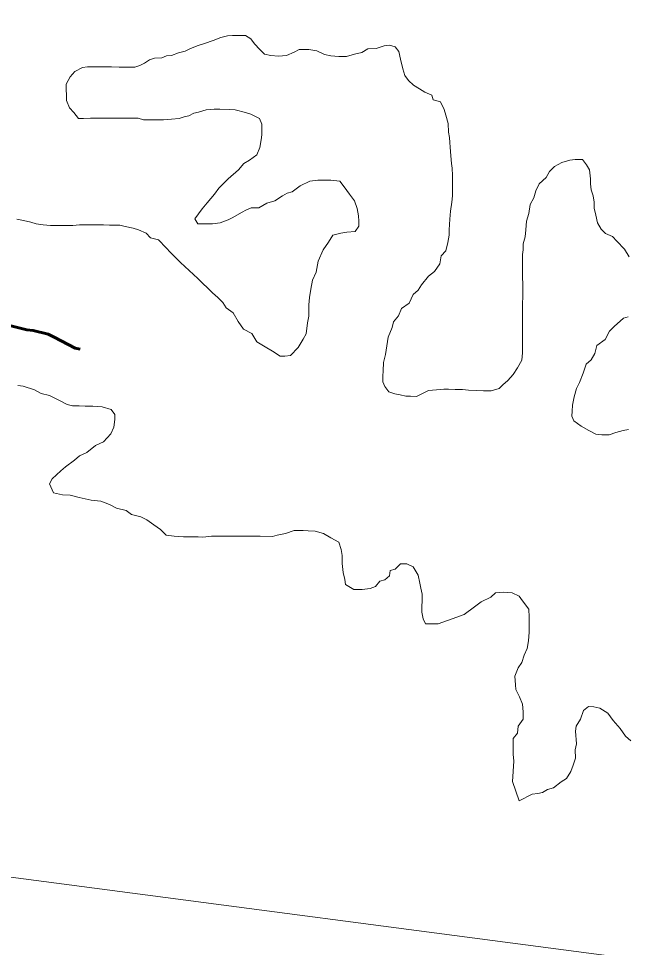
# Model space of a CAD drawing. Extents: x 553962 to 842807, y 8883888 to 9032388.
# Drawn here: x 801320.3 to 801572.4, y 9015657 to 9016042.2 of the extents above; entities that cross this region are included whole.
import ezdxf

# ---------------------------------------------------------------- set-up
doc = ezdxf.new("R2010")
doc.units = 0
doc.header["$LTSCALE"] = 150
doc.linetypes.add('LONG_DASH_SHORT_DASH', pattern=[9.9, 6, -1.2, 1.5, -1.2])
doc.layers.add('60', color=7, linetype='Continuous', lineweight=53)

msp = doc.modelspace()

# ---------------------------------------------------------------- linework, layer by layer
at = {"layer": '60', "lineweight": 13}
for points in [[(804061.8, 9014740.5), (803186.9, 9014617.9), (802010, 9015595.2), (801134, 9015710.1), (799752.9, 9016951.9), (799131.7, 9016899.4), (798606.8, 9017214.5), (798116.9, 9016768.1), (797976.9, 9016925.6), (797770.7, 9016891.6), (798024.7, 9017291.1), (798157, 9018305.4), (798965.3, 9018723.6), (799501.2, 9019775.1), (800976.7, 9020255.6), (802624.4, 9022205.3), (802707.9, 9023068.8)], [(801428.2, 9016026.6), (801424.9, 9016026.9), (801422.4, 9016027.4), (801420.4, 9016029.4), (801418.2, 9016031.7), (801416.7, 9016033.7), (801414.5, 9016035.2), (801411.2, 9016035.2), (801409, 9016035.2), (801407, 9016035), (801404.2, 9016034.3), (801401, 9016033.1), (801397.5, 9016031.8), (801394.4, 9016030.8), (801391.4, 9016029.6), (801389.4, 9016028.6), (801386.7, 9016027.9), (801383.7, 9016026.9), (801381.7, 9016026.7), (801379.7, 9016025.9), (801376.7, 9016025.7), (801374.6, 9016025), (801372.6, 9016023.7), (801370.6, 9016022.7), (801368.6, 9016022), (801366.6, 9016022), (801364.6, 9016022), (801362.1, 9016022), (801358.9, 9016022.1), (801355.9, 9016022.1), (801353.9, 9016022.1), (801350.9, 9016022.1), (801348.9, 9016022.1), (801346.9, 9016021.9), (801343.6, 9016020.2), (801341.7, 9016018), (801340.1, 9016015)], [(801428.2, 9016026.6), (801424.9, 9016026.9), (801422.4, 9016027.4), (801420.4, 9016029.4), (801418.2, 9016031.7), (801416.7, 9016033.7), (801414.5, 9016035.2), (801411.2, 9016035.2), (801409, 9016035.2), (801407, 9016035), (801404.2, 9016034.3), (801401, 9016033.1), (801397.5, 9016031.8), (801394.4, 9016030.8), (801391.4, 9016029.6), (801389.4, 9016028.6), (801386.7, 9016027.9), (801383.7, 9016026.9), (801381.7, 9016026.7), (801379.7, 9016025.9), (801376.7, 9016025.7), (801374.6, 9016025), (801372.6, 9016023.7), (801370.6, 9016022.7), (801368.6, 9016022), (801366.6, 9016022), (801364.6, 9016022), (801362.1, 9016022), (801358.9, 9016022.1), (801355.9, 9016022.1), (801353.9, 9016022.1), (801350.9, 9016022.1), (801348.9, 9016022.1), (801346.9, 9016021.9), (801343.6, 9016020.2), (801341.7, 9016018), (801340.1, 9016015)], [(801529.5, 9015931.3), (801529.5, 9015927.1), (801529.4, 9015923.8), (801529.4, 9015920), (801529.4, 9015916.8), (801529.3, 9015910.3), (801529.3, 9015906.5), (801529.3, 9015903.5), (801529, 9015900.5), (801527.3, 9015897.3), (801525.5, 9015894.6), (801523.2, 9015892.1), (801521.2, 9015890.3), (801519.7, 9015888.8), (801516.4, 9015887.8), (801513.2, 9015887.8), (801510.2, 9015887.9), (801506.9, 9015888.1), (801504.4, 9015888.4), (801501.4, 9015888.4), (801498.7, 9015888.5), (801496.7, 9015888.5), (801493.7, 9015888.2), (801490.4, 9015888), (801488.4, 9015887), (801485.4, 9015885.5), (801482.9, 9015885.6), (801480.9, 9015885.6), (801478.6, 9015886.1), (801476.4, 9015886.6), (801473.9, 9015887.4), (801472.2, 9015889.6), (801471.4, 9015891.6), (801471.4, 9015893.9), (801471.5, 9015896.1), (801471.7, 9015899.6), (801472.5, 9015902.9), (801473, 9015906.4), (801473.6, 9015910.1), (801475.3, 9015914.1), (801475.9, 9015916.4), (801477.9, 9015918.9), (801479.2, 9015921.9), (801482.4, 9015924.1), (801484, 9015927.8), (801486, 9015929.6), (801487.5, 9015931.8), (801490.3, 9015935.3), (801492.8, 9015937.3), (801495.1, 9015940.5), (801495.6, 9015943.8), (801497.6, 9015945.8), (801498.4, 9015949.3), (801498.9, 9015952.3), (801498.9, 9015954.5), (801499.2, 9015959), (801499.5, 9015962.3), (801500, 9015966.1), (801500.3, 9015968.6), (801500.3, 9015972.3), (801500.3, 9015974.8), (801500.3, 9015977.1), (801500.1, 9015980.1), (801499.9, 9015982.1), (801499.6, 9015985.3), (801499.4, 9015988.8), (801499.2, 9015990.8), (801499, 9015992.8), (801498.7, 9015995.1), (801498.5, 9015998.6), (801497.5, 9016002.1), (801496.8, 9016004.4), (801495.3, 9016007.6), (801492.3, 9016008.4), (801491.8, 9016010.4), (801488.8, 9016011.7), (801486.6, 9016013), (801484.1, 9016014.5), (801482.1, 9016016.5), (801480.6, 9016018.5), (801479.7, 9016021.3), (801478.7, 9016025.3), (801478, 9016028.5), (801476.5, 9016030.5), (801474.2, 9016031.1), (801472, 9016030.8), (801468.7, 9016029.8), (801465.2, 9016029.6), (801462.7, 9016028.1), (801459.7, 9016027.4), (801456.4, 9016026.4), (801453.2, 9016026.4), (801449.9, 9016026.7), (801447.2, 9016027.2), (801444, 9016028.8), (801440.7, 9016029.3), (801438.7, 9016029.3), (801436.7, 9016029.3), (801434.7, 9016028.3), (801431.4, 9016026.8), (801428.2, 9016026.6)], [(801529.5, 9015931.3), (801529.5, 9015927.1), (801529.4, 9015923.8), (801529.4, 9015920), (801529.4, 9015916.8), (801529.3, 9015910.3), (801529.3, 9015906.5), (801529.3, 9015903.5), (801529, 9015900.5), (801527.3, 9015897.3), (801525.5, 9015894.6), (801523.2, 9015892.1), (801521.2, 9015890.3), (801519.7, 9015888.8), (801516.4, 9015887.8), (801513.2, 9015887.8), (801510.2, 9015887.9), (801506.9, 9015888.1), (801504.4, 9015888.4), (801501.4, 9015888.4), (801498.7, 9015888.5), (801496.7, 9015888.5), (801493.7, 9015888.2), (801490.4, 9015888), (801488.4, 9015887), (801485.4, 9015885.5), (801482.9, 9015885.6), (801480.9, 9015885.6), (801478.6, 9015886.1), (801476.4, 9015886.6), (801473.9, 9015887.4), (801472.2, 9015889.6), (801471.4, 9015891.6), (801471.4, 9015893.9), (801471.5, 9015896.1), (801471.7, 9015899.6), (801472.5, 9015902.9), (801473, 9015906.4), (801473.6, 9015910.1), (801475.3, 9015914.1), (801475.9, 9015916.4), (801477.9, 9015918.9), (801479.2, 9015921.9), (801482.4, 9015924.1), (801484, 9015927.8), (801486, 9015929.6), (801487.5, 9015931.8), (801490.3, 9015935.3), (801492.8, 9015937.3), (801495.1, 9015940.5), (801495.6, 9015943.8), (801497.6, 9015945.8), (801498.4, 9015949.3), (801498.9, 9015952.3), (801498.9, 9015954.5), (801499.2, 9015959), (801499.5, 9015962.3), (801500, 9015966.1), (801500.3, 9015968.6), (801500.3, 9015972.3), (801500.3, 9015974.8), (801500.3, 9015977.1), (801500.1, 9015980.1), (801499.9, 9015982.1), (801499.6, 9015985.3), (801499.4, 9015988.8), (801499.2, 9015990.8), (801499, 9015992.8), (801498.7, 9015995.1), (801498.5, 9015998.6), (801497.5, 9016002.1), (801496.8, 9016004.4), (801495.3, 9016007.6), (801492.3, 9016008.4), (801491.8, 9016010.4), (801488.8, 9016011.7), (801486.6, 9016013), (801484.1, 9016014.5), (801482.1, 9016016.5), (801480.6, 9016018.5), (801479.7, 9016021.3), (801478.7, 9016025.3), (801478, 9016028.5), (801476.5, 9016030.5), (801474.2, 9016031.1), (801472, 9016030.8), (801468.7, 9016029.8), (801465.2, 9016029.6), (801462.7, 9016028.1), (801459.7, 9016027.4), (801456.4, 9016026.4), (801453.2, 9016026.4), (801449.9, 9016026.7), (801447.2, 9016027.2), (801444, 9016028.8), (801440.7, 9016029.3), (801438.7, 9016029.3), (801436.7, 9016029.3), (801434.7, 9016028.3), (801431.4, 9016026.8), (801428.2, 9016026.6)], [(801340.1, 9016015), (801340.2, 9016008.2), (801341.5, 9016005.2), (801343.2, 9016003.2), (801345.2, 9016000.7), (801347.2, 9016000.7), (801350.2, 9016000.9), (801352.2, 9016000.9), (801355.7, 9016000.9), (801359.7, 9016000.8), (801362.5, 9016000.8), (801364.7, 9016000.8), (801367, 9016000.8), (801370, 9016000.8), (801372.2, 9016000.2), (801374.2, 9016000.2), (801377.7, 9016000.2), (801380.5, 9016000.2), (801383.7, 9016000.4), (801387, 9016000.7), (801389, 9016001.4), (801391, 9016001.9), (801393, 9016002.9), (801395, 9016003.3), (801398.2, 9016004.3), (801401.5, 9016004.6), (801403.8, 9016004.6), (801408, 9016004.5), (801410.2, 9016004.3), (801414.5, 9016003.2), (801416.7, 9016002.5), (801420.2, 9016000.7), (801421.2, 9015998.4), (801421.2, 9015996.4), (801421.2, 9015993.9), (801420.9, 9015991.9), (801420.4, 9015988.7), (801419.1, 9015985.7), (801416.1, 9015983.4), (801413.8, 9015982), (801411.5, 9015979.5), (801407.3, 9015975.7), (801403.4, 9015971.8), (801401.6, 9015969.3), (801398.5, 9015965.8), (801396.5, 9015963.3), (801393.5, 9015959.1), (801394.7, 9015957.1), (801396.7, 9015957), (801398.7, 9015957), (801400.7, 9015957), (801404, 9015957.5), (801407.2, 9015958.7), (801409.2, 9015959.7), (801412.8, 9015961.7), (801414.8, 9015962.9), (801416.8, 9015963.7), (801420, 9015963.7), (801423.3, 9015965.6), (801426.6, 9015966.6), (801429.8, 9015968.6), (801431.8, 9015969.8), (801433.8, 9015970.3), (801437.1, 9015972.8), (801441.1, 9015974.8), (801444.4, 9015975.2), (801447.6, 9015975.2), (801449.9, 9015975.2), (801453.6, 9015974.7), (801455.4, 9015972.4), (801457.6, 9015969.4), (801459.6, 9015966.6), (801460.8, 9015963.4), (801461.3, 9015960.4), (801461.5, 9015958.1), (801461.5, 9015956.1), (801460, 9015953.9), (801456.5, 9015953.6), (801454, 9015953.2), (801450.7, 9015952.4), (801448.9, 9015949.4), (801446.7, 9015946.2), (801444.6, 9015941.5), (801443.8, 9015937), (801442.3, 9015933.7), (801441.5, 9015930), (801441, 9015926.5), (801440.7, 9015923.5), (801440.7, 9015918.7), (801440.2, 9015916), (801439.6, 9015911.4), (801438.4, 9015909.2), (801436.3, 9015905.7), (801433.1, 9015902.5), (801430.8, 9015902.2), (801428.8, 9015902.2), (801425.6, 9015904.3), (801422.6, 9015906.1), (801419.1, 9015908.1), (801417.1, 9015911.6), (801413.6, 9015913.4)], [(801340.1, 9016015), (801340.2, 9016008.2), (801341.5, 9016005.2), (801343.2, 9016003.2), (801345.2, 9016000.7), (801347.2, 9016000.7), (801350.2, 9016000.9), (801352.2, 9016000.9), (801355.7, 9016000.9), (801359.7, 9016000.8), (801362.5, 9016000.8), (801364.7, 9016000.8), (801367, 9016000.8), (801370, 9016000.8), (801372.2, 9016000.2), (801374.2, 9016000.2), (801377.7, 9016000.2), (801380.5, 9016000.2), (801383.7, 9016000.4), (801387, 9016000.7), (801389, 9016001.4), (801391, 9016001.9), (801393, 9016002.9), (801395, 9016003.3), (801398.2, 9016004.3), (801401.5, 9016004.6), (801403.8, 9016004.6), (801408, 9016004.5), (801410.2, 9016004.3), (801414.5, 9016003.2), (801416.7, 9016002.5), (801420.2, 9016000.7), (801421.2, 9015998.4), (801421.2, 9015996.4), (801421.2, 9015993.9), (801420.9, 9015991.9), (801420.4, 9015988.7), (801419.1, 9015985.7), (801416.1, 9015983.4), (801413.8, 9015982), (801411.5, 9015979.5), (801407.3, 9015975.7), (801403.4, 9015971.8), (801401.6, 9015969.3), (801398.5, 9015965.8), (801396.5, 9015963.3), (801393.5, 9015959.1), (801394.7, 9015957.1), (801396.7, 9015957), (801398.7, 9015957), (801400.7, 9015957), (801404, 9015957.5), (801407.2, 9015958.7), (801409.2, 9015959.7), (801412.8, 9015961.7), (801414.8, 9015962.9), (801416.8, 9015963.7), (801420, 9015963.7), (801423.3, 9015965.6), (801426.6, 9015966.6), (801429.8, 9015968.6), (801431.8, 9015969.8), (801433.8, 9015970.3), (801437.1, 9015972.8), (801441.1, 9015974.8), (801444.4, 9015975.2), (801447.6, 9015975.2), (801449.9, 9015975.2), (801453.6, 9015974.7), (801455.4, 9015972.4), (801457.6, 9015969.4), (801459.6, 9015966.6), (801460.8, 9015963.4), (801461.3, 9015960.4), (801461.5, 9015958.1), (801461.5, 9015956.1), (801460, 9015953.9), (801456.5, 9015953.6), (801454, 9015953.2), (801450.7, 9015952.4), (801448.9, 9015949.4), (801446.7, 9015946.2), (801444.6, 9015941.5), (801443.8, 9015937), (801442.3, 9015933.7), (801441.5, 9015930), (801441, 9015926.5), (801440.7, 9015923.5), (801440.7, 9015918.7), (801440.2, 9015916), (801439.6, 9015911.4), (801438.4, 9015909.2), (801436.3, 9015905.7), (801433.1, 9015902.5), (801430.8, 9015902.2), (801428.8, 9015902.2), (801425.6, 9015904.3), (801422.6, 9015906.1), (801419.1, 9015908.1), (801417.1, 9015911.6), (801413.6, 9015913.4)], [(801573.6, 9015943.3), (801571.6, 9015946.6), (801568.4, 9015949.8), (801566.7, 9015951.8), (801563.7, 9015953.1), (801561.9, 9015954.8), (801560.4, 9015957.4), (801559.7, 9015960.6), (801559, 9015963.5), (801559, 9015966.1), (801558.7, 9015968.6), (801557.8, 9015971.2), (801557.6, 9015973.7), (801557.6, 9015975.7), (801557.1, 9015979.4), (801555.9, 9015981.5), (801554.2, 9015983.7), (801551.2, 9015983.7), (801548.9, 9015983.5), (801545.6, 9015982.5), (801542.6, 9015980.8), (801540.6, 9015978.8), (801539.1, 9015976.3), (801536.3, 9015973.6), (801534.8, 9015970.8), (801534, 9015967.8), (801532.5, 9015965.1), (801532, 9015961.3), (801531, 9015958.1), (801530.7, 9015954.6), (801530.4, 9015951.6), (801529.6, 9015948.8), (801529.6, 9015946.3), (801529.3, 9015944.3), (801529.3, 9015941.3), (801529.3, 9015938.6), (801529.3, 9015935.6), (801529.5, 9015931.3)], [(801573.6, 9015943.3), (801571.6, 9015946.6), (801568.4, 9015949.8), (801566.7, 9015951.8), (801563.7, 9015953.1), (801561.9, 9015954.8), (801560.4, 9015957.4), (801559.7, 9015960.6), (801559, 9015963.5), (801559, 9015966.1), (801558.7, 9015968.6), (801557.8, 9015971.2), (801557.6, 9015973.7), (801557.6, 9015975.7), (801557.1, 9015979.4), (801555.9, 9015981.5), (801554.2, 9015983.7), (801551.2, 9015983.7), (801548.9, 9015983.5), (801545.6, 9015982.5), (801542.6, 9015980.8), (801540.6, 9015978.8), (801539.1, 9015976.3), (801536.3, 9015973.6), (801534.8, 9015970.8), (801534, 9015967.8), (801532.5, 9015965.1), (801532, 9015961.3), (801531, 9015958.1), (801530.7, 9015954.6), (801530.4, 9015951.6), (801529.6, 9015948.8), (801529.6, 9015946.3), (801529.3, 9015944.3), (801529.3, 9015941.3), (801529.3, 9015938.6), (801529.3, 9015935.6), (801529.5, 9015931.3)], [(801413.6, 9015913.4), (801411.4, 9015916.6), (801409.4, 9015920.2), (801406.5, 9015922.2), (801405, 9015924.4), (801403, 9015926.5), (801400.8, 9015928.5), (801394.7, 9015934.4), (801387.5, 9015941), (801383.3, 9015945.1), (801381.6, 9015947.1), (801378.3, 9015950.4), (801375.1, 9015951.2), (801373.3, 9015953.2), (801370.1, 9015954.5), (801367.9, 9015955.2), (801364.6, 9015956), (801362.4, 9015956.5), (801360.1, 9015956.5), (801358.1, 9015956.5), (801355.6, 9015956.6), (801352.6, 9015956.6), (801349.4, 9015956.6), (801345.6, 9015956.6), (801342.8, 9015956.4), (801339.6, 9015956.4), (801336.3, 9015956.4), (801333.6, 9015956.4), (801330.6, 9015956.7), (801327.6, 9015957), (801325.4, 9015957.8), (801322.4, 9015958.5), (801319.6, 9015959)], [(801413.6, 9015913.4), (801411.4, 9015916.6), (801409.4, 9015920.2), (801406.5, 9015922.2), (801405, 9015924.4), (801403, 9015926.5), (801400.8, 9015928.5), (801394.7, 9015934.4), (801387.5, 9015941), (801383.3, 9015945.1), (801381.6, 9015947.1), (801378.3, 9015950.4), (801375.1, 9015951.2), (801373.3, 9015953.2), (801370.1, 9015954.5), (801367.9, 9015955.2), (801364.6, 9015956), (801362.4, 9015956.5), (801360.1, 9015956.5), (801358.1, 9015956.5), (801355.6, 9015956.6), (801352.6, 9015956.6), (801349.4, 9015956.6), (801345.6, 9015956.6), (801342.8, 9015956.4), (801339.6, 9015956.4), (801336.3, 9015956.4), (801333.6, 9015956.4), (801330.6, 9015956.7), (801327.6, 9015957), (801325.4, 9015957.8), (801322.4, 9015958.5), (801319.6, 9015959)], [(801573.3, 9015871.7), (801571.1, 9015871.4), (801568.1, 9015870.5), (801565.3, 9015869.5), (801562.3, 9015869.5), (801559.8, 9015869.8), (801556.8, 9015871.3), (801553.6, 9015873.1), (801550.6, 9015875.3), (801549.8, 9015877.3), (801549.9, 9015879.3), (801550.1, 9015881.8), (801550.7, 9015885.3), (801551.7, 9015888.8), (801553, 9015891.3), (801554.5, 9015895.1), (801555.8, 9015898.8), (801557.8, 9015900.6), (801559.3, 9015903.3), (801560.1, 9015906.6), (801563.6, 9015909.1), (801565.4, 9015912.5), (801567.4, 9015914.5), (801571.2, 9015918), (801573.2, 9015918.5)], [(801573.3, 9015871.7), (801571.1, 9015871.4), (801568.1, 9015870.5), (801565.3, 9015869.5), (801562.3, 9015869.5), (801559.8, 9015869.8), (801556.8, 9015871.3), (801553.6, 9015873.1), (801550.6, 9015875.3), (801549.8, 9015877.3), (801549.9, 9015879.3), (801550.1, 9015881.8), (801550.7, 9015885.3), (801551.7, 9015888.8), (801553, 9015891.3), (801554.5, 9015895.1), (801555.8, 9015898.8), (801557.8, 9015900.6), (801559.3, 9015903.3), (801560.1, 9015906.6), (801563.6, 9015909.1), (801565.4, 9015912.5), (801567.4, 9015914.5), (801571.2, 9015918), (801573.2, 9015918.5)], [(801320, 9015890), (801322.3, 9015889.7), (801327, 9015888.2), (801329.7, 9015886.7), (801333.2, 9015885.9), (801337, 9015883.9), (801340.5, 9015882.1), (801342.7, 9015881.6), (801345.5, 9015881.6), (801348, 9015881.5), (801351.2, 9015881.5), (801355, 9015881.2), (801358.7, 9015880), (801360.2, 9015878), (801360.2, 9015875.9), (801359.9, 9015872.7), (801358.6, 9015870), (801355.6, 9015866.7), (801352.3, 9015865.2), (801348.6, 9015862.2), (801345.6, 9015860.8), (801343.5, 9015859), (801339.8, 9015856.3), (801337.8, 9015854.6), (801334.2, 9015851.3), (801333.1, 9015849.2), (801333.1, 9015849.2), (801333.1, 9015849.2), (801334.8, 9015845.5), (801338.6, 9015844.7), (801341.8, 9015844.5), (801345.5, 9015843.5), (801350.5, 9015842.5), (801354.5, 9015842), (801358, 9015840.7), (801361, 9015839.2), (801365, 9015838.2), (801367.2, 9015836.5), (801371, 9015835.5), (801373.5, 9015834.3), (801376.4, 9015832.3)], [(801376.4, 9015832.3), (801379.2, 9015830.3), (801381.6, 9015828), (801384.8, 9015827.5), (801388.8, 9015827.2), (801391.6, 9015827.2), (801394.8, 9015827.2), (801396.8, 9015827.1), (801400.3, 9015827.6), (801402.3, 9015827.6), (801406.6, 9015827.6), (801408.6, 9015827.6), (801411.8, 9015827.5), (801414.3, 9015827.5), (801418.1, 9015827.5), (801420.6, 9015827.5), (801425.6, 9015827.4), (801427.6, 9015827.9), (801431.1, 9015828.7), (801434.6, 9015829.9), (801438.4, 9015829.9), (801440.4, 9015829.8), (801443.4, 9015829.6), (801446.8, 9015828.6), (801449.8, 9015826.8), (801453.1, 9015825), (801454.1, 9015822), (801454.5, 9015819.5), (801454.5, 9015816.2), (801455, 9015812.5), (801455.7, 9015809.5), (801455.9, 9015807.5), (801459.4, 9015805.4), (801462.9, 9015805.4), (801466.2, 9015805.9), (801468.4, 9015806.6), (801470.2, 9015808.9), (801472.2, 9015809.4), (801474.2, 9015811.1), (801474.5, 9015813.3), (801476.5, 9015813.8), (801478.8, 9015816.1), (801481.3, 9015816.1), (801484, 9015814.8), (801486, 9015811.3), (801486.7, 9015808), (801487.2, 9015806), (801487.7, 9015803.5), (801487.7, 9015801.2), (801487.6, 9015798), (801487.6, 9015796), (801488.1, 9015793.2), (801489.1, 9015791.2), (801491.3, 9015791.2), (801494.3, 9015791.2), (801500.2, 9015793.3), (801500.2, 9015793.3), (801500.2, 9015793.3), (801505.1, 9015795.1), (801509.4, 9015798.3), (801512.2, 9015800.3), (801516.2, 9015802.3), (801518.2, 9015804.1), (801521.5, 9015804.3), (801525, 9015804), (801527.9, 9015802.7), (801529.4, 9015800.7), (801531.9, 9015797.2), (801532.1, 9015793.9), (801532.1, 9015790.4), (801532.1, 9015787.7), (801531.8, 9015784.2), (801531.3, 9015780.9), (801530, 9015778.2), (801529, 9015775.2), (801527.5, 9015772.9), (801526.2, 9015769.5), (801526.4, 9015765.9), (801526.6, 9015763.9), (801528.1, 9015760.9), (801529.3, 9015757.9), (801529.6, 9015754.7), (801529.6, 9015751.7), (801527.5, 9015748.7), (801527.3, 9015745.9), (801525.5, 9015743.7), (801525.5, 9015740.4), (801525.4, 9015737.2), (801525.7, 9015734.2), (801525.2, 9015725.8), (801525.2, 9015725.8), (801527.9, 9015717.8), (801527.9, 9015717.8)], [(801527.9, 9015717.8), (801533.4, 9015720.5), (801535.7, 9015720.8), (801537.7, 9015721.3), (801539.7, 9015722.5), (801542.2, 9015723.2), (801545.4, 9015725.7), (801547.6, 9015727.1), (801549.4, 9015729.9), (801550.3, 9015732.6), (801551.3, 9015735.5), (801551.2, 9015739), (801551.7, 9015741.4), (801551.3, 9015746.7), (801551.3, 9015746.7), (801551.6, 9015748.7), (801553.4, 9015751.7), (801554.7, 9015755.2), (801556.7, 9015756.9), (801558.9, 9015756.7), (801561.4, 9015756.2), (801564.7, 9015754.1), (801566.9, 9015751.1), (801569.9, 9015747.8), (801572.1, 9015744.6), (801574.3, 9015742.6)]]:
    msp.add_lwpolyline(points, dxfattribs=at)
at = {"layer": '60', "linetype": 'LONG_DASH_SHORT_DASH', "lineweight": 60}
msp.add_lwpolyline([(801345.9, 9015905.1), (801343.8, 9015905.5), (801335.1, 9015910), (801332.6, 9015911.3), (801326.4, 9015912.8), (801323.7, 9015913.1), (801310.4, 9015916.4)], dxfattribs=at)

doc.saveas('drawing.dxf')
